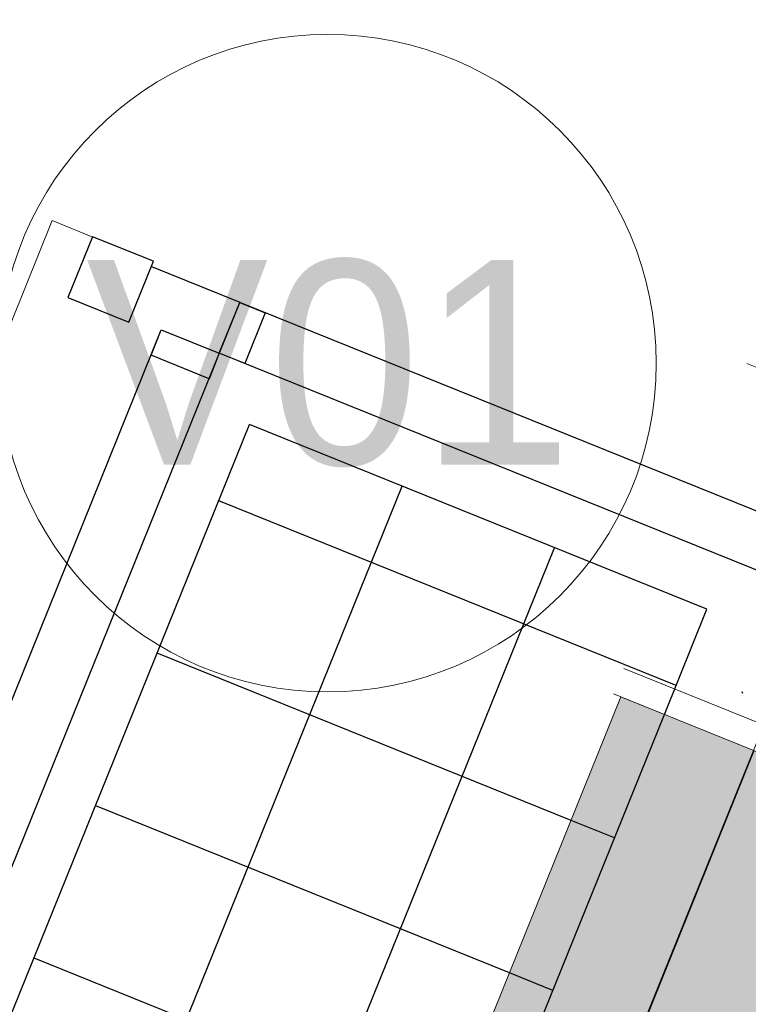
# Model space of a CAD drawing. Header units: millimetres. Extents: x -526411 to -400573, y 47353 to 130199.
# Tile 371 of 543: x -471560 to -470230, y 100439 to 102236. Entities that reach past the tile are written whole.
import ezdxf

# ---------------------------------------------------------------- set-up
doc = ezdxf.new("R2010")
doc.units = ezdxf.units.MM
for name, color, linetype, lineweight in [('01_ALGEMEEN', 7, 'Continuous', 18), ('A-FLOR', 192, 'Continuous', 18), ('HATCH_REACTORS', 7, 'Continuous', 18), ('I-FURN-IDEN', 211, 'Continuous', 18), ('m-pg-03_AI_dwg', 8, 'Continuous', 18)]:
    doc.layers.add(name, color=color, linetype=linetype, lineweight=lineweight)
doc.styles.add('Frutiger_5', font='Frutrg__0.ttf', dxfattribs={"height": 373.143564})

# ---------------------------------------------------------------- blocks, each defined once
blk = doc.blocks.new('m-pg-03_AI_dwg_block 13-638981-3e Verdieping - Percelen telling LI')
at = {"layer": '01_ALGEMEEN', "color": 253, "lineweight": 25}
for p, q in [((-205.186, 697.542), (-201.694, 706.184)), ((-216.783, 668.838), (-205.186, 697.542))]:
    blk.add_line(p, q, dxfattribs=at)
blk = doc.blocks.new('m-pg-03_AI_dwg_block 14-638982-3e Verdieping - Percelen telling LI')
at = {"layer": '01_ALGEMEEN', "color": 253, "lineweight": 25}
blk.add_line((-606.23, -186.868), (-239.284, 721.361), dxfattribs=at)
blk = doc.blocks.new('m-pg-03_AI_dwg_block 17-638985-3e Verdieping - Percelen telling LI')
at = {"layer": '01_ALGEMEEN', "color": 253, "lineweight": 25}
blk.add_line((-613.267, -192.287), (-240.083, 731.4), dxfattribs=at)
blk = doc.blocks.new('m-pg-03_AI_dwg_block 18-638986-3e Verdieping - Percelen telling LI')
at = {"layer": '01_ALGEMEEN', "color": 253, "lineweight": 25}
blk.add_line((-618.029, -190.364), (-246.534, 729.153), dxfattribs=at)
blk = doc.blocks.new('m-pg-03_AI_dwg_block 533-639501-3e Verdieping - Percelen telling LI')
at = {"layer": '01_ALGEMEEN', "color": 253, "lineweight": 25}
blk.add_line((-201.694, 706.184), (-239.284, 721.361), dxfattribs=at)
blk = doc.blocks.new('m-pg-03_AI_dwg_block 534-639502-3e Verdieping - Percelen telling LI')
at = {"layer": '01_ALGEMEEN', "color": 253, "lineweight": 25}
for p, q in [((-217.923, 676.309), (-251.926, 690.042)), ((-214.348, 674.865), (-217.923, 676.309))]:
    blk.add_line(p, q, dxfattribs=at)
blk = doc.blocks.new('m-pg-03_AI_dwg_block 535-639503-3e Verdieping - Percelen telling LI')
at = {"layer": '01_ALGEMEEN', "color": 253, "lineweight": 25}
for p, q in [((-222.983, 663.774), (-256.992, 677.522)), ((-219.414, 662.331), (-222.983, 663.774))]:
    blk.add_line(p, q, dxfattribs=at)
blk = doc.blocks.new('m-pg-03_AI_dwg_block 536-639504-3e Verdieping - Percelen telling LI')
at = {"layer": '01_ALGEMEEN', "color": 253, "lineweight": 25}
blk.add_line((-204.216, 699.92), (-241.805, 715.101), dxfattribs=at)
blk = doc.blocks.new('m-pg-03_AI_dwg_block 537-639505-3e Verdieping - Percelen telling LI')
at = {"layer": '01_ALGEMEEN', "color": 253, "lineweight": 25}
for p, q in [((-212.865, 688.837), (-246.871, 702.572)), ((-209.293, 687.394), (-212.865, 688.837))]:
    blk.add_line(p, q, dxfattribs=at)
blk = doc.blocks.new('m-pg-03_AI_dwg_block 539-639507-3e Verdieping - Percelen telling LI')
at = {"layer": '01_ALGEMEEN', "color": 253, "lineweight": 25, "flags": 128}
blk.add_lwpolyline([(-240.083, 731.4), (-237.989, 730.563), (-239.678, 726.388), (-241.772, 727.225)], close=True, dxfattribs=at)
blk = doc.blocks.new('m-pg-03_AI_dwg_block 541-639509-3e Verdieping - Percelen telling LI')
at = {"layer": '01_ALGEMEEN', "color": 253, "lineweight": 25, "flags": 128}
blk.add_lwpolyline([(-247.367, 727.063), (-246.534, 729.153), (-241.772, 727.225), (-242.605, 725.14)], close=True, dxfattribs=at)
blk = doc.blocks.new('m-pg-03_AI_dwg_block 723-639691-3e Verdieping - Percelen telling LI')
at = {"layer": '01_ALGEMEEN', "color": 253, "lineweight": 25}
blk.add_line((-198.756, 699.267), (-198.801, 699.392), dxfattribs=at)
blk = doc.blocks.new('m-pg-03_AI_dwg_block 729-639697-3e Verdieping - Percelen telling LI')
at = {"layer": '01_ALGEMEEN', "color": 253, "lineweight": 25}
blk.add_line((-197.835, 694.575), (-209.432, 665.87), dxfattribs=at)
blk = doc.blocks.new('m-pg-03_AI_dwg_block 1063-640031-3e Verdieping - Percelen telling LI')
at = {"layer": '01_ALGEMEEN', "color": 253, "lineweight": 25}
blk.add_line((-501.59, 36.058), (-226.754, 716.304), dxfattribs=at)
blk = doc.blocks.new('m-pg-03_AI_dwg_block 1065-640033-3e Verdieping - Percelen telling LI')
at = {"layer": '01_ALGEMEEN', "color": 253, "lineweight": 25}
blk.add_line((-489.409, 30.13), (-214.224, 711.246), dxfattribs=at)
blk = doc.blocks.new('m-pg-03_AI_dwg_block 1070-640038-3e Verdieping - Percelen telling LI')
at = {"layer": '01_ALGEMEEN', "color": 253, "lineweight": 25}
blk.add_line((-192.654, 707.391), (-241.772, 727.229), dxfattribs=at)
blk = doc.blocks.new('m-pg-03_AI_dwg_block 1071-640039-3e Verdieping - Percelen telling LI')
at = {"layer": '01_ALGEMEEN', "color": 253, "lineweight": 25}
blk.add_line((-190.965, 711.566), (-240.083, 731.4), dxfattribs=at)
blk = doc.blocks.new('m-pg-03_AI_dwg_block 1981-640949-3e Verdieping - Percelen telling LI')
at = {"layer": '01_ALGEMEEN', "color": 253, "lineweight": 25, "flags": 128}
blk.add_lwpolyline([(-254.21, 731.799), (-249.2, 729.772), (-247.174, 734.79), (-252.184, 736.807)], close=True, dxfattribs=at)
blk = doc.blocks.new('m-pg-03_AI_dwg_block 1982-640950-3e Verdieping - Percelen telling LI')
at = {"layer": '01_ALGEMEEN', "color": 253, "lineweight": 25}
blk.add_line((-247.343, 734.371), (-240.069, 731.434), dxfattribs=at)
blk = doc.blocks.new('m-pg-03_AI_dwg_block 2-641149-3e Verdieping - Percelen telling LI')
for name in ['m-pg-03_AI_dwg_block 1981-640949-3e Verdieping - Percelen telling LI', 'm-pg-03_AI_dwg_block 1982-640950-3e Verdieping - Percelen telling LI', 'm-pg-03_AI_dwg_block 17-638985-3e Verdieping - Percelen telling LI', 'm-pg-03_AI_dwg_block 539-639507-3e Verdieping - Percelen telling LI', 'm-pg-03_AI_dwg_block 1071-640039-3e Verdieping - Percelen telling LI', 'm-pg-03_AI_dwg_block 18-638986-3e Verdieping - Percelen telling LI', 'm-pg-03_AI_dwg_block 541-639509-3e Verdieping - Percelen telling LI', 'm-pg-03_AI_dwg_block 1070-640038-3e Verdieping - Percelen telling LI', 'm-pg-03_AI_dwg_block 14-638982-3e Verdieping - Percelen telling LI', 'm-pg-03_AI_dwg_block 533-639501-3e Verdieping - Percelen telling LI', 'm-pg-03_AI_dwg_block 1063-640031-3e Verdieping - Percelen telling LI', 'm-pg-03_AI_dwg_block 536-639504-3e Verdieping - Percelen telling LI', 'm-pg-03_AI_dwg_block 1065-640033-3e Verdieping - Percelen telling LI', 'm-pg-03_AI_dwg_block 13-638981-3e Verdieping - Percelen telling LI', 'm-pg-03_AI_dwg_block 537-639505-3e Verdieping - Percelen telling LI', 'm-pg-03_AI_dwg_block 723-639691-3e Verdieping - Percelen telling LI', 'm-pg-03_AI_dwg_block 729-639697-3e Verdieping - Percelen telling LI', 'm-pg-03_AI_dwg_block 534-639502-3e Verdieping - Percelen telling LI', 'm-pg-03_AI_dwg_block 535-639503-3e Verdieping - Percelen telling LI']:
    blk.add_blockref(name, (0, 0))
blk = doc.blocks.new('m-pg-03_AI_dwg_block 2548-641517-3e Verdieping - Percelen telling LI')
at = {"layer": '01_ALGEMEEN', "color": 133}
blk.add_open_spline([(-114.812, 682.912), (-114.812, 682.912), (-476.635, -212.661), (-476.635, -212.661)], degree=3, dxfattribs=at)
blk = doc.blocks.new('m-pg-03_AI_dwg_block 2568-641537-3e Verdieping - Percelen telling LI')
at = {"layer": '01_ALGEMEEN'}
blk.add_hatch(color=10, dxfattribs=at).paths.add_polyline_path([(-168.067, 649.17), (-156.477, 677.877), (-208.767, 698.988), (-220.357, 670.281), (-168.911, 649.51)], flags=0)
at = {"layer": '01_ALGEMEEN', "color": 133, "flags": 128}
blk.add_lwpolyline([(-156.477, 677.877), (-168.067, 649.17), (-220.357, 670.281), (-208.767, 698.988)], close=True, dxfattribs=at)
blk = doc.blocks.new('m-pg-03_AI_dwg_block 2659-641627-3e Verdieping - Percelen telling LI')
at = {"layer": '01_ALGEMEEN', "color": 133}
blk.add_line((-198.414, 726.378), (-145.518, 705.018), dxfattribs=at)
blk = doc.blocks.new('m-pg-03_AI_dwg_block 2660-641628-3e Verdieping - Percelen telling LI')
at = {"layer": '01_ALGEMEEN', "color": 133}
blk.add_line((-197.571, 728.465), (-144.675, 707.105), dxfattribs=at)
blk = doc.blocks.new('m-pg-03_AI_dwg_block 2661-641629-3e Verdieping - Percelen telling LI')
at = {"layer": '01_ALGEMEEN', "color": 133}
blk.add_line((-208.531, 701.324), (-155.635, 679.964), dxfattribs=at)
blk = doc.blocks.new('m-pg-03_AI_dwg_block 2662-641630-3e Verdieping - Percelen telling LI')
at = {"layer": '01_ALGEMEEN', "color": 133}
blk.add_line((-209.374, 699.237), (-156.478, 677.877), dxfattribs=at)
blk = doc.blocks.new('m-pg-03_AI_dwg_block 2658-641631-3e Verdieping - Percelen telling LI')
for name in ['m-pg-03_AI_dwg_block 2660-641628-3e Verdieping - Percelen telling LI', 'm-pg-03_AI_dwg_block 2659-641627-3e Verdieping - Percelen telling LI', 'm-pg-03_AI_dwg_block 2661-641629-3e Verdieping - Percelen telling LI', 'm-pg-03_AI_dwg_block 2662-641630-3e Verdieping - Percelen telling LI']:
    blk.add_blockref(name, (0, 0))
blk = doc.blocks.new('m-pg-03_AI_dwg_block 3271-642240-3e Verdieping - Percelen telling LI')
at = {"layer": '01_ALGEMEEN', "color": 213, "lineweight": 13}
blk.add_line((-252.155, 736.779), (-255.495, 738.128), dxfattribs=at)
blk = doc.blocks.new('m-pg-03_AI_dwg_block 3272-642241-3e Verdieping - Percelen telling LI')
at = {"layer": '01_ALGEMEEN', "color": 213, "lineweight": 13}
blk.add_line((-255.495, 738.128), (-628.929, -186.091), dxfattribs=at)
blk = doc.blocks.new('m-pg-03_AI_dwg_block 7555-646524-3e Verdieping - Percelen telling LI')
at = {"layer": 'HATCH_REACTORS', "color": 133, "flags": 128}
blk.add_lwpolyline([(-156.477, 677.877), (-168.067, 649.17), (-220.357, 670.281), (-208.767, 698.988)], close=True, dxfattribs=at)
blk = doc.blocks.new('m-pg-03_AI_dwg-638970-3e Verdieping - Percelen telling LI')
for name in ['m-pg-03_AI_dwg_block 2-641149-3e Verdieping - Percelen telling LI', 'm-pg-03_AI_dwg_block 2548-641517-3e Verdieping - Percelen telling LI', 'm-pg-03_AI_dwg_block 3272-642241-3e Verdieping - Percelen telling LI', 'm-pg-03_AI_dwg_block 3271-642240-3e Verdieping - Percelen telling LI', 'm-pg-03_AI_dwg_block 2658-641631-3e Verdieping - Percelen telling LI', 'm-pg-03_AI_dwg_block 2568-641537-3e Verdieping - Percelen telling LI', 'm-pg-03_AI_dwg_block 7555-646524-3e Verdieping - Percelen telling LI']:
    blk.add_blockref(name, (0, 0))
blk = doc.blocks.new('00_KU_meubel_tag - 00_KU_meubel_tag-3198169-3e Verdieping - Percelen telling LI')
at = {"layer": 'I-FURN-IDEN'}
blk.add_circle((0, 0), 3, dxfattribs=at)
for start, end in [(360, 180), (180, 360)]:
    blk.add_arc((0, 0), 3, start, end, dxfattribs=at)

msp = doc.modelspace()

# ---------------------------------------------------------------- linework, layer by layer
at = {"layer": 'A-FLOR'}
msp.add_line((-473175, 93589.4), (-470188.2, 100983.3), dxfattribs=at)

# ---------------------------------------------------------------- block references
at = {"layer": 'I-FURN-IDEN', "xscale": 199.9999999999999, "yscale": 199.9999999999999, "zscale": 199.9999999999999}
msp.add_blockref('00_KU_meubel_tag - 00_KU_meubel_tag-3198169-3e Verdieping - Percelen telling LI', (-470997.9, 101609.5), dxfattribs=at)
at = {"layer": 'm-pg-03_AI_dwg', "color": 133, "xscale": 22.2068924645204, "yscale": 22.2068924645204, "zscale": 22.2068924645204}
msp.add_blockref('m-pg-03_AI_dwg-638970-3e Verdieping - Percelen telling LI', (-465826.5, 85478), dxfattribs=at)

# ---------------------------------------------------------------- texts
at = {"layer": 'I-FURN-IDEN', "insert": (-470994.8, 101797.5), "char_height": 373.14, "width": 1116, "attachment_point": 2, "line_spacing_factor": 1.017696, "style": 'Frutiger_5'}
msp.add_mtext('V01', dxfattribs=at)

doc.saveas('drawing.dxf')
